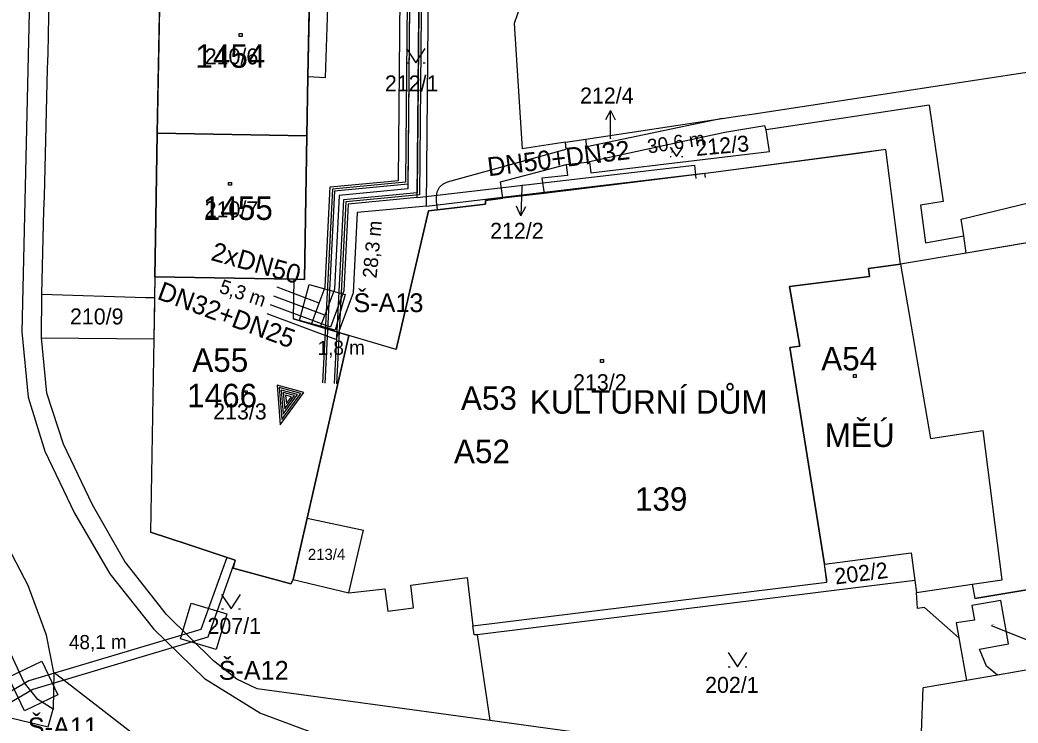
# Model space of a CAD drawing. Extents: x -468021 to -466942, y -1130484 to -1128584.
# Drawn here: x -467598.4 to -467492.3, y -1129033.4 to -1128958.7 of the extents above; entities that cross this region are included whole.
import ezdxf

# ---------------------------------------------------------------- set-up
doc = ezdxf.new("R2010")
doc.units = 0
for name, color, linetype in [('13-Redukce', 7, 'Continuous'), ('14a-Šachty', 7, 'Continuous'), ('21-Označení-odběrného-místa', 7, 'Continuous'), ('22-Odběrná místa-šrafy', 7, 'Continuous'), ('23-Popisy-budov', 7, 'Continuous'), ('25-Popisná-čísla', 7, 'Continuous'), ('27-delky-vedeni', 7, 'Continuous'), ('28-Topný kanál', 7, 'Continuous'), ('DKM', 7, 'Continuous'), ('TUV_SKUTEČNOST', 7, 'Continuous'), ('UT_PLÁN_předizolované potrubí', 7, 'Continuous'), ('UT_SKUTEČNOST_staré', 7, 'Continuous')]:
    doc.layers.add(name, color=color, linetype=linetype)

# ---------------------------------------------------------------- blocks, each defined once
blk = doc.blocks.new('SACHTA')
at = {"layer": '14a-Šachty'}
blk.add_lwpolyline([(-0.0000139, 0.0000235), (0.0000256, 0.0000235), (0.0000256, -0.000016), (-0.0000139, -0.000016)], close=True, dxfattribs=at)
blk = doc.blocks.new('REDUKCE')
at = {"layer": '13-Redukce'}
for points in [[(-0.0132, 0.0075), (0.0266, 0.0221), (-0.0132, 0.0371), (-0.0132, 0.0075)], [(-0.0112, 0.0103), (0.0207, 0.0221), (-0.0112, 0.0343), (-0.0112, 0.0103)], [(-0.0092, 0.0131), (0.0149, 0.022), (-0.0092, 0.0313), (-0.0092, 0.0131)], [(-0.0073, 0.0158), (0.0089, 0.0221), (-0.0073, 0.0284), (-0.0073, 0.0158)], [(-0.0052, 0.0191), (0.0031, 0.0223), (-0.0052, 0.0256), (-0.0052, 0.0191)]]:
    blk.add_lwpolyline(points, dxfattribs=at)

msp = doc.modelspace()

# ---------------------------------------------------------------- linework, layer by layer
at = {"layer": '22-Odběrná místa-šrafy'}
for points in [[(-467567.6, -1128955.8), (-467583.5, -1128955.51), (-467583.77, -1128970.74), (-467567.87, -1128971.03), (-467567.76, -1128964.71), (-467567.6, -1128955.8)], [(-467567.87, -1128971.03), (-467583.77, -1128970.74), (-467583.92, -1128979.76), (-467584.03, -1128986), (-467569.22, -1128986.26), (-467568.13, -1128986.28), (-467567.87, -1128971.03)], [(-467563.42, -1128992.23), (-467569.3, -1128990.48), (-467569.22, -1128986.26), (-467584.02, -1128986), (-467584.13, -1128992.61), (-467584.49, -1129013.16), (-467580.5, -1129014.48), (-467575.51, -1129016.14), (-467575.72, -1129016.99), (-467569.56, -1129018.64), (-467569.32, -1129018.19), (-467567.84, -1129011.66), (-467563.42, -1128992.23)]]:
    msp.add_lwpolyline(points, dxfattribs=at)
for points in [[(-467569.32, -1129018.19), (-467563.43, -1129019.59), (-467559.57, -1129019.17), (-467559.27, -1129021.55), (-467556.54, -1129021.19), (-467556.84, -1129018.8), (-467550.85, -1129017.99), (-467550.22, -1129023.11), (-467512.6, -1129018.46), (-467512.86, -1129016.55), (-467516.56, -1128993.53), (-467515.48, -1128993.37), (-467516.57, -1128987.04), (-467508.09, -1128985.96), (-467508.2, -1128985.12), (-467507.65, -1128985.05), (-467504.8, -1128984.67), (-467506.36, -1128972.47), (-467524.94, -1128974.96), (-467542.66, -1128977.13), (-467547.03, -1128977.66), (-467548.9, -1128977.89), (-467548.9, -1128978.28), (-467553.98, -1128978.88), (-467554.93, -1128978.99), (-467558.37, -1128993.73), (-467563.42, -1128992.23), (-467567.84, -1129011.66)], [(-467512.86, -1129016.55), (-467503.64, -1129015.36), (-467503.25, -1129018.31), (-467503.09, -1129019.57), (-467497.18, -1129018.69), (-467496.9, -1129020.2), (-467484.57, -1129018.14), (-467470.42, -1129015.53), (-467476.73, -1128979.94), (-467482.25, -1128980.87), (-467497.8, -1128983.49), (-467504.8, -1128984.67), (-467508.2, -1128985.12), (-467508.09, -1128985.96), (-467516.57, -1128987.04), (-467515.48, -1128993.37), (-467516.56, -1128993.53)]]:
    msp.add_lwpolyline(points, close=True, dxfattribs=at)
at = {"layer": '28-Topný kanál'}
for points in [[(-467568.39, -1128894.76), (-467568.39, -1128891.26), (-467556.62, -1128891.33), (-467556.68, -1128899.25), (-467557.38, -1128975.93), (-467565.16, -1128976.67), (-467566.21, -1128997.29)], [(-467532.98, -1128896.71), (-467555.19, -1128899.91), (-467555.89, -1128977.3), (-467563.73, -1128978.04), (-467564.71, -1128997.37)]]:
    msp.add_lwpolyline(points, dxfattribs=at)
at = {"layer": 'DKM'}
for p, q in [((-467541.67, -1128946.78), (-467545.83, -1128959.06)), ((-467597.16, -1128948.35), (-467598.15, -1128991.87)), ((-467595.38, -1128962.26), (-467595.11, -1128948.49)), ((-467583.77, -1128970.74), (-467583.5, -1128955.51)), ((-467567.6, -1128955.8), (-467567.76, -1128964.71)), ((-467565.89, -1128964.81), (-467565.59, -1128955.99)), ((-467545.83, -1128959.06), (-467544.98, -1128972.4)), ((-467575.06, -1128960.14), (-467574.76, -1128960.14)), ((-467575.06, -1128960.44), (-467575.06, -1128960.14)), ((-467574.76, -1128960.44), (-467575.06, -1128960.44)), ((-467574.76, -1128960.14), (-467574.76, -1128960.44)), ((-467557.3, -1128961.74), (-467556.3, -1128963.24)), ((-467556.3, -1128963.24), (-467555.3, -1128961.74)), ((-467595.43, -1128963.88), (-467595.38, -1128962.26)), ((-467595.76, -1128977.45), (-467595.43, -1128963.88)), ((-467557.3, -1128963.24), (-467557.1, -1128963.24)), ((-467555.5, -1128963.24), (-467555.3, -1128963.24)), ((-467567.76, -1128964.71), (-467567.87, -1128971.03)), ((-467567.76, -1128964.71), (-467565.89, -1128964.81)), ((-467520.35, -1128968.66), (-467490.18, -1128964.06)), ((-467501.74, -1128967.76), (-467510.14, -1128969.03)), ((-467501.74, -1128967.76), (-467500.24, -1128977.99)), ((-467538.23, -1128971.37), (-467523.74, -1128969.17)), ((-467523.74, -1128969.17), (-467538.12, -1128972.19)), ((-467535.62, -1128968.33), (-467536.12, -1128969.33)), ((-467535.62, -1128971.33), (-467535.62, -1128968.33)), ((-467535.62, -1128968.33), (-467535.12, -1128969.33)), ((-467523.74, -1128969.17), (-467521.87, -1128968.89)), ((-467521.87, -1128968.89), (-467520.35, -1128968.66)), ((-467510.14, -1128969.03), (-467519.06, -1128970.38)), ((-467519.2, -1128969.97), (-467523.47, -1128970.67)), ((-467519.06, -1128970.38), (-467519.2, -1128969.97)), ((-467583.92, -1128979.76), (-467583.77, -1128970.74)), ((-467567.87, -1128971.03), (-467583.77, -1128970.74)), ((-467567.87, -1128971.03), (-467568.13, -1128986.28)), ((-467523.47, -1128970.67), (-467537.82, -1128973.78)), ((-467518.71, -1128972.67), (-467519.06, -1128970.38)), ((-467540.39, -1128971.7), (-467544.98, -1128972.4)), ((-467540.39, -1128971.7), (-467538.23, -1128971.37)), ((-467540.32, -1128972.44), (-467540.39, -1128971.7)), ((-467538.12, -1128972.19), (-467538.23, -1128971.37)), ((-467529.27, -1128972.21), (-467528.6, -1128973.21)), ((-467528.6, -1128973.21), (-467527.93, -1128972.21)), ((-467552.91, -1128975.89), (-467540.32, -1128972.44)), ((-467537.68, -1128974.96), (-467518.71, -1128972.67)), ((-467529.27, -1128973.21), (-467529.14, -1128973.21)), ((-467528.06, -1128973.21), (-467527.93, -1128973.21)), ((-467509.29, -1128972.9), (-467524.94, -1128974.96)), ((-467506.36, -1128972.47), (-467509.29, -1128972.9)), ((-467504.8, -1128984.67), (-467506.36, -1128972.47)), ((-467547.3, -1128975.9), (-467540.33, -1128974.08)), ((-467540.33, -1128974.08), (-467537.82, -1128973.78)), ((-467540.33, -1128974.08), (-467540.17, -1128975.23)), ((-467537.82, -1128973.78), (-467537.68, -1128974.96)), ((-467540.17, -1128975.23), (-467542.9, -1128975.52)), ((-467542.9, -1128975.52), (-467542.66, -1128977.13)), ((-467524.94, -1128974.96), (-467542.66, -1128977.13)), ((-467576.19, -1128975.96), (-467575.89, -1128975.96)), ((-467576.19, -1128976.26), (-467576.19, -1128975.96)), ((-467575.89, -1128976.26), (-467576.19, -1128976.26)), ((-467575.89, -1128975.96), (-467575.89, -1128976.26)), ((-467554.01, -1128976.97), (-467553.78, -1128976.49)), ((-467553.78, -1128976.49), (-467553.42, -1128976.16)), ((-467553.42, -1128976.16), (-467552.91, -1128975.89)), ((-467547.03, -1128977.66), (-467547.3, -1128975.9)), ((-467545.03, -1128976.51), (-467545.15, -1128979.51)), ((-467545.02, -1128976.29), (-467545.03, -1128976.51)), ((-467595.82, -1128978.97), (-467595.76, -1128977.45)), ((-467554.1, -1128977.5), (-467554.01, -1128976.97)), ((-467554.09, -1128977.95), (-467554.1, -1128977.5)), ((-467548.9, -1128977.89), (-467547.03, -1128977.66)), ((-467542.66, -1128977.13), (-467547.03, -1128977.66)), ((-467498.32, -1128979.89), (-467488.47, -1128977.47)), ((-467553.98, -1128978.88), (-467554.09, -1128977.95)), ((-467553.98, -1128978.88), (-467548.9, -1128978.28)), ((-467548.9, -1128978.28), (-467548.9, -1128977.89)), ((-467545.15, -1128979.51), (-467545.61, -1128978.49)), ((-467545.15, -1128979.51), (-467544.61, -1128978.53)), ((-467500.24, -1128977.99), (-467502.66, -1128978.4)), ((-467502.66, -1128978.4), (-467502.13, -1128982.38)), ((-467596.05, -1128987.86), (-467595.82, -1128978.97)), ((-467584.03, -1128986), (-467583.92, -1128979.76)), ((-467558.37, -1128993.73), (-467554.93, -1128978.99)), ((-467554.93, -1128978.99), (-467553.98, -1128978.88)), ((-467498.04, -1128981.66), (-467498.32, -1128979.89)), ((-467482.25, -1128980.87), (-467497.8, -1128983.49)), ((-467502.13, -1128982.38), (-467498.04, -1128981.66)), ((-467497.8, -1128983.49), (-467498.04, -1128981.66)), ((-467497.8, -1128983.49), (-467504.8, -1128984.67)), ((-467507.65, -1128985.05), (-467508.2, -1128985.12)), ((-467508.2, -1128985.12), (-467508.09, -1128985.96)), ((-467504.8, -1128984.67), (-467507.65, -1128985.05)), ((-467504.8, -1128984.67), (-467501.6, -1129003.2)), ((-467584.03, -1128986.18), (-467584.06, -1128988.21)), ((-467569.22, -1128986.26), (-467584.03, -1128986)), ((-467584.03, -1128986), (-467584.03, -1128986.18)), ((-467508.09, -1128985.96), (-467516.57, -1128987.04)), ((-467569.3, -1128990.48), (-467569.22, -1128986.26)), ((-467568.13, -1128986.28), (-467569.22, -1128986.26)), ((-467516.57, -1128987.04), (-467515.48, -1128993.37)), ((-467596.07, -1128992.51), (-467596.05, -1128987.86)), ((-467596.05, -1128987.86), (-467585.02, -1128988.21)), ((-467585.02, -1128988.21), (-467584.06, -1128988.21)), ((-467584.06, -1128988.21), (-467584.07, -1128988.84)), ((-467584.07, -1128988.84), (-467584.13, -1128992.61)), ((-467569.3, -1128990.48), (-467563.42, -1128992.23)), ((-467598.15, -1128991.87), (-467597.51, -1128998.81)), ((-467596.07, -1128992.51), (-467584.13, -1128992.61)), ((-467595.5, -1128998.37), (-467596.07, -1128992.51)), ((-467563.42, -1128992.23), (-467567.84, -1129011.66)), ((-467558.37, -1128993.73), (-467563.42, -1128992.23)), ((-467584.13, -1128992.61), (-467584.49, -1129013.16)), ((-467515.48, -1128993.37), (-467516.56, -1128993.53)), ((-467516.56, -1128993.53), (-467512.86, -1129016.55)), ((-467536.65, -1128994.8), (-467536.35, -1128994.8)), ((-467536.65, -1128995.1), (-467536.65, -1128994.8)), ((-467536.35, -1128995.1), (-467536.65, -1128995.1)), ((-467536.35, -1128994.8), (-467536.35, -1128995.1)), ((-467509.79, -1128996.4), (-467509.49, -1128996.4)), ((-467509.79, -1128996.7), (-467509.79, -1128996.4)), ((-467509.49, -1128996.7), (-467509.79, -1128996.7)), ((-467509.49, -1128996.4), (-467509.49, -1128996.7)), ((-467597.51, -1128998.81), (-467595.71, -1129004.53)), ((-467593.75, -1129003.81), (-467595.5, -1128998.37)), ((-467574.44, -1128998.14), (-467574.23, -1128998.14)), ((-467574.44, -1128998.35), (-467574.44, -1128998.14)), ((-467574.23, -1128998.35), (-467574.44, -1128998.35)), ((-467574.23, -1128998.14), (-467574.23, -1128998.35)), ((-467501.6, -1129003.2), (-467496.72, -1129002.45)), ((-467496.72, -1129002.45), (-467496.01, -1129002.34)), ((-467493.97, -1129018.21), (-467496.01, -1129002.34)), ((-467590.67, -1129010.25), (-467593.75, -1129003.81)), ((-467595.71, -1129004.53), (-467592.56, -1129011.12)), ((-467587.21, -1129016.26), (-467590.67, -1129010.25)), ((-467592.56, -1129011.12), (-467588.81, -1129017.57)), ((-467567.84, -1129011.66), (-467569.32, -1129018.19)), ((-467567.84, -1129011.66), (-467561.86, -1129012.95)), ((-467597.93, -1129029.15), (-467605.53, -1129012.77)), ((-467600.2, -1129013.67), (-467597.44, -1129018.94)), ((-467580.5, -1129014.48), (-467584.49, -1129013.16)), ((-467562.35, -1129015.05), (-467561.86, -1129012.95)), ((-467575.51, -1129016.14), (-467580.5, -1129014.48)), ((-467563.43, -1129019.59), (-467562.35, -1129015.05)), ((-467512.86, -1129016.55), (-467503.64, -1129015.36)), ((-467503.64, -1129015.36), (-467503.25, -1129018.31)), ((-467582.79, -1129021.9), (-467587.21, -1129016.26)), ((-467575.51, -1129016.14), (-467575.72, -1129016.99)), ((-467512.63, -1129018.24), (-467512.86, -1129016.55)), ((-467588.81, -1129017.57), (-467584.17, -1129023.43)), ((-467569.56, -1129018.64), (-467575.72, -1129016.99)), ((-467556.84, -1129018.8), (-467550.85, -1129017.99)), ((-467550.85, -1129017.99), (-467550.22, -1129023.11)), ((-467595.56, -1129024.12), (-467597.44, -1129018.94)), ((-467569.32, -1129018.19), (-467569.56, -1129018.64)), ((-467569.32, -1129018.19), (-467563.43, -1129019.59)), ((-467556.54, -1129021.19), (-467556.84, -1129018.8)), ((-467550.22, -1129023.11), (-467512.6, -1129018.46)), ((-467503.25, -1129018.31), (-467549.77, -1129024.08)), ((-467512.6, -1129018.46), (-467512.63, -1129018.24)), ((-467503.25, -1129018.31), (-467503.09, -1129019.57)), ((-467503.09, -1129019.57), (-467497.18, -1129018.69)), ((-467497.18, -1129018.69), (-467493.97, -1129018.21)), ((-467497.18, -1129018.69), (-467496.9, -1129020.2)), ((-467484.57, -1129018.14), (-467496.9, -1129020.2)), ((-467576.93, -1129019.8), (-467575.93, -1129021.3)), ((-467575.93, -1129021.3), (-467574.93, -1129019.8)), ((-467563.43, -1129019.59), (-467559.57, -1129019.17)), ((-467559.57, -1129019.17), (-467559.27, -1129021.55)), ((-467502.96, -1129021.27), (-467503.09, -1129019.57)), ((-467559.27, -1129021.55), (-467556.54, -1129021.19)), ((-467502.23, -1129021.15), (-467502.96, -1129021.27)), ((-467498.57, -1129024.38), (-467502.23, -1129021.15)), ((-467494.12, -1129020.41), (-467497.2, -1129020.95)), ((-467497.2, -1129020.95), (-467496.93, -1129022.5)), ((-467493.31, -1129025.04), (-467494.12, -1129020.41)), ((-467577.78, -1129026.85), (-467582.79, -1129021.9)), ((-467576.93, -1129021.3), (-467576.73, -1129021.3)), ((-467575.13, -1129021.3), (-467574.93, -1129021.3)), ((-467550.08, -1129024.08), (-467550.22, -1129023.11)), ((-467496.93, -1129022.5), (-467498.88, -1129022.79)), ((-467498.88, -1129022.79), (-467498.57, -1129024.38)), ((-467495.16, -1129023.07), (-467490.62, -1129024.88)), ((-467594.77, -1129028.08), (-467595.56, -1129024.12)), ((-467584.17, -1129023.43), (-467578.76, -1129028.7)), ((-467549.77, -1129024.08), (-467550.08, -1129024.08)), ((-467549.77, -1129024.08), (-467548.44, -1129033.19)), ((-467498.57, -1129024.38), (-467497.77, -1129028.94)), ((-467496.39, -1129025.58), (-467493.31, -1129025.04)), ((-467523.1, -1129025.96), (-467522.1, -1129027.46)), ((-467522.1, -1129027.46), (-467521.1, -1129025.96)), ((-467495.64, -1129027.42), (-467496.39, -1129025.58)), ((-467575.3, -1129028.79), (-467577.78, -1129026.85)), ((-467523.1, -1129027.46), (-467522.9, -1129027.46)), ((-467521.3, -1129027.46), (-467521.1, -1129027.46)), ((-467494.46, -1129028.36), (-467495.64, -1129027.42)), ((-467594.77, -1129028.08), (-467594.85, -1129031.99)), ((-467584.28, -1129036.17), (-467594.77, -1129028.08)), ((-467494.46, -1129028.36), (-467497.77, -1129028.94)), ((-467490.42, -1129027.65), (-467494.46, -1129028.36)), ((-467596.46, -1129030.96), (-467597.93, -1129029.15)), ((-467578.76, -1129028.7), (-467572.81, -1129032.4)), ((-467573.15, -1129029.82), (-467575.3, -1129028.79)), ((-467502.55, -1129034.44), (-467502.39, -1129029.7)), ((-467497.77, -1129028.94), (-467502.39, -1129029.7)), ((-467565.08, -1129030.92), (-467573.15, -1129029.82)), ((-467594.85, -1129031.99), (-467596.46, -1129030.96)), ((-467563.73, -1129031.1), (-467565.08, -1129030.92)), ((-467554.39, -1129032.37), (-467563.73, -1129031.1)), ((-467595.36, -1129033.86), (-467594.85, -1129031.99)), ((-467572.81, -1129032.4), (-467556.54, -1129038.42)), ((-467548.44, -1129033.19), (-467554.39, -1129032.37)), ((-467599.33, -1129032.89), (-467595.36, -1129033.86)), ((-467535.56, -1129034.94), (-467548.44, -1129033.19))]:
    msp.add_line(p, q, dxfattribs=at)
at = {"layer": 'TUV_SKUTEČNOST'}
for points in [[(-467556.14, -1128977.57), (-467555.44, -1128899.52)], [(-467555.15, -1128978.48), (-467554.44, -1128900.43)], [(-467556.14, -1128977.57), (-467526.69, -1128974.12), (-467526.55, -1128975.55)], [(-467555.15, -1128978.48), (-467525.6, -1128975), (-467525.56, -1128975.46)], [(-467556.14, -1128977.57), (-467563.49, -1128978.27), (-467563.96, -1128987.51), (-467565.37, -1128991.37), (-467571.74, -1128989)], [(-467555.15, -1128978.48), (-467562.54, -1128979.18), (-467562.97, -1128987.71), (-467564.78, -1128992.66), (-467572.09, -1128989.94)]]:
    msp.add_lwpolyline(points, dxfattribs=at)
at = {"layer": 'UT_PLÁN_předizolované potrubí'}
for points in [[(-467704.85, -1128838.41), (-467673.69, -1128838.43), (-467639.28, -1128814.93), (-467583.89, -1128889.91), (-467555.35, -1128890.09), (-467555.43, -1128899.26), (-467556.14, -1128977.07), (-467563.97, -1128977.81), (-467564.96, -1128997.36)], [(-467704.4, -1128839.41), (-467673.38, -1128839.43), (-467639.51, -1128816.3), (-467584.4, -1128890.91), (-467556.36, -1128891.08), (-467556.43, -1128899.25), (-467557.13, -1128976.16), (-467564.92, -1128976.9), (-467565.96, -1128997.3)]]:
    msp.add_lwpolyline(points, dxfattribs=at)
at = {"layer": 'UT_SKUTEČNOST_staré'}
for points in [[(-467566.56, -1128988.79), (-467565.94, -1128987.11), (-467565.4, -1128976.44), (-467558.12, -1128975.75), (-467557.43, -1128897.71)], [(-467556.43, -1128898.61), (-467557.13, -1128976.66), (-467564.45, -1128977.36), (-467564.95, -1128987.31), (-467565.98, -1128990.08)], [(-467566.56, -1128988.79), (-467571.04, -1128987.12)], [(-467565.98, -1128990.08), (-467571.39, -1128988.06)], [(-467567.39, -1128991.05), (-467566.56, -1128988.79)], [(-467566.43, -1128991.34), (-467565.97, -1128990.08)], [(-467576.39, -1129015.85), (-467579.16, -1129023.51), (-467597.41, -1129028.97), (-467614.12, -1129038.74), (-467614.13, -1129040.44)], [(-467575.51, -1129016.14), (-467578.39, -1129024.32), (-467597.01, -1129029.9), (-467613.12, -1129039.31), (-467613.13, -1129040.44)]]:
    msp.add_lwpolyline(points, dxfattribs=at)

# ---------------------------------------------------------------- block references
at = {"layer": '13-Redukce', "xscale": 100.00000000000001, "yscale": 99.99999999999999, "rotation": -105.49625023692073}
msp.add_blockref('REDUKCE', (-467572.12, -1128998.58), dxfattribs=at)
at = {"layer": '14a-Šachty'}
for p, xscale, yscale, rotation in [((-467566.9, -1128989.47), 100000.00000000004, 100000.00000000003, -15.419515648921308), ((-467579.5, -1129023.36), 100000.00000000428, 100000, -16.73870448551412), ((-467597.33, -1129030.1), 99999.999999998, 99999.99999999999, 25.49262064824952)]:
    msp.add_blockref('SACHTA', p, dxfattribs=dict(at, xscale=xscale, yscale=yscale, rotation=rotation))

# ---------------------------------------------------------------- texts
for s, p in [('Š-A13', (-467562.92, -1128989.76)), ('Š-A12', (-467577.24, -1129028.85)), ('Š-A11', (-467597.53, -1129034.86))]:
    msp.add_text(s, height=2, dxfattribs=at).set_placement(p)
at = {"layer": '21-Označení-odběrného-místa'}
for s, p in [('A55', (-467580.05, -1128996.11)), ('A54', (-467513.21, -1128995.95)), ('A53', (-467551.5, -1129000.15)), ('A52', (-467552.24, -1129005.82))]:
    msp.add_text(s, height=2.5, dxfattribs=at).set_placement(p)
at = {"layer": '23-Popisy-budov'}
for s, p in [('KULTURNÍ DŮM', (-467544.17, -1129000.56)), ('MĚÚ', (-467512.84, -1129004.1))]:
    msp.add_text(s, height=2.5, dxfattribs=at).set_placement(p)
at = {"layer": '25-Popisná-čísla'}
for s, p in [('1454', (-467579.72, -1128963.78)), ('1455', (-467578.93, -1128979.96)), ('1466', (-467580.6, -1128999.88)), ('139', (-467533.01, -1129010.88))]:
    msp.add_text(s, height=2.5, dxfattribs=at).set_placement(p)
at = {"layer": '27-delky-vedeni'}
for s, rotation, p in [('30,6 m', 8.5156, (-467531.57, -1128972.9)), ('28,3 m', 84.5953, (-467560.47, -1128986.21)), ('5,3 m', 341.7523, (-467577.29, -1128987.66)), ('1,8 m', 0.6082, (-467566.72, -1128994.32)), ('48,1 m', 0.6082, (-467593.15, -1129025.61))]:
    msp.add_text(s, height=1.5, rotation=rotation, dxfattribs=at).set_placement(p)
at = {"layer": 'DKM'}
for s, height, p in [('210/6', 1.7, (-467578.73, -1128963.42)), ('212/1', 1.7, (-467559.58, -1128966.29)), ('212/4', 1.7, (-467538.84, -1128967.58)), ('212/4', 0.1, (-467535.62, -1128971.33)), ('212/2', 0.1, (-467545.02, -1128976.29)), ('210/7', 1.7, (-467578.73, -1128979.68)), ('212/2', 1.7, (-467548.4, -1128981.96)), ('210/9', 1.7, (-467593.05, -1128991.07)), ('213/2', 1.7, (-467539.58, -1128998.06)), ('213/3', 1.7, (-467577.83, -1129001.17)), ('213/4', 1.19, (-467567.77, -1129016.11)), ('207/1', 1.7, (-467578.43, -1129023.97)), ('213/7', 0.1, (-467495.16, -1129023.07)), ('202/1', 1.7, (-467525.55, -1129030.24))]:
    msp.add_text(s, height=height, dxfattribs=at).set_placement(p)
for s, rotation, p in [('212/3', 5.2193, (-467526.48, -1128973.16)), ('202/2', 7.2, (-467511.68, -1129018.72))]:
    msp.add_text(s, height=1.7, rotation=rotation, dxfattribs=at).set_placement(p)
at = {"layer": 'TUV_SKUTEČNOST'}
for s, rotation, p in [('DN50+DN32', 6.9501, (-467548.57, -1128975.32)), ('DN32+DN25', 339.6338, (-467583.89, -1128988.33))]:
    msp.add_text(s, height=2, rotation=rotation, dxfattribs=at).set_placement(p)
at = {"layer": 'UT_SKUTEČNOST_staré'}
msp.add_text('2xDN50', height=2, rotation=344.4398, dxfattribs=at).set_placement((-467578.18, -1128984.2))

doc.saveas('drawing.dxf')
